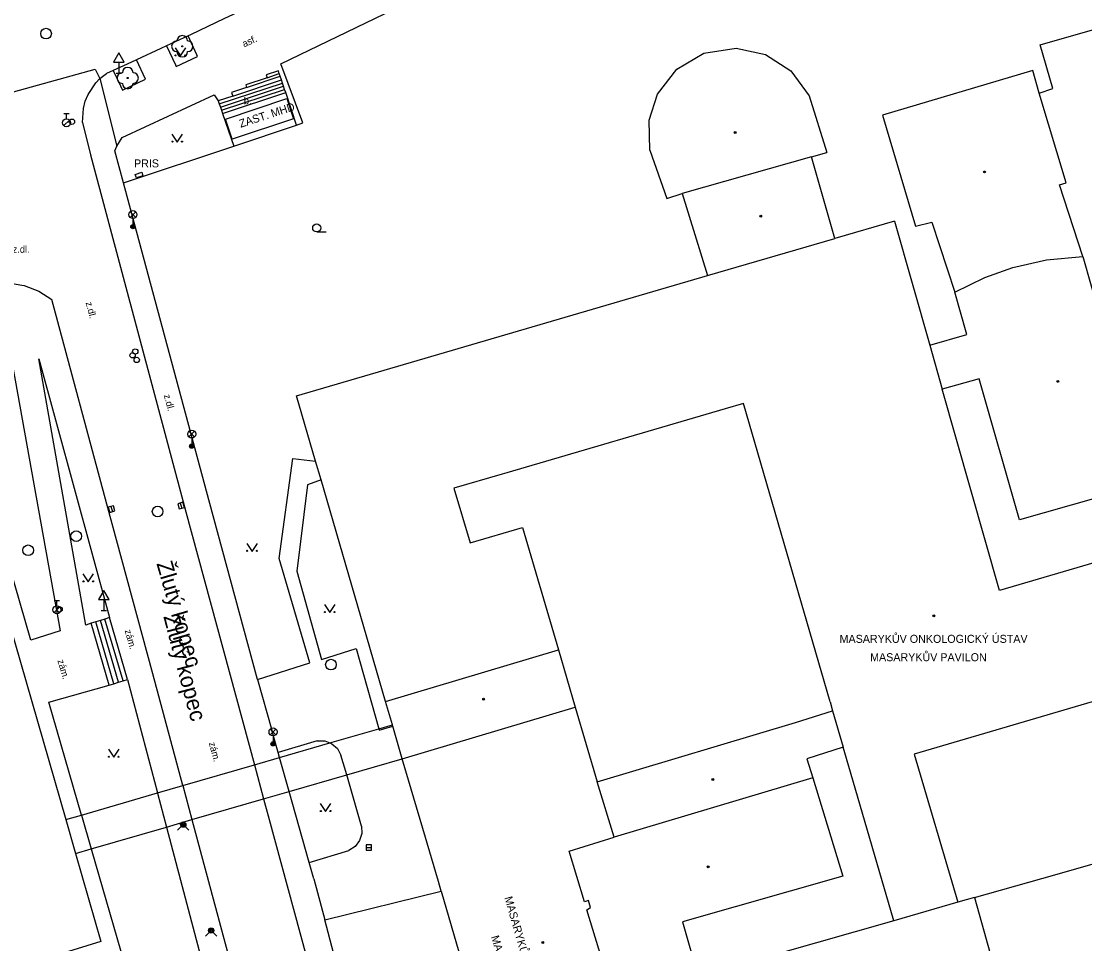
# Model space of a CAD drawing. Extents: x -600309 to -598967, y -1161267 to -1160292.
# Drawn here: x -599615.6 to -599515.9, y -1160662.5 to -1160576.1 of the extents above; entities that cross this region are included whole.
import ezdxf

# ---------------------------------------------------------------- set-up
doc = ezdxf.new("R2010")
doc.units = 0
for name, color, linetype in [('Level 10', 7, 'Continuous'), ('Level 11', 7, 'Continuous'), ('Level 22', 7, 'Continuous'), ('Level 24', 7, 'Continuous'), ('Level 27', 7, 'Continuous'), ('Level 28', 7, 'Continuous'), ('Level 31', 7, 'Continuous'), ('Level 33', 7, 'Continuous'), ('Level 34', 7, 'Continuous'), ('Level 36', 7, 'Continuous'), ('Level 39', 7, 'Continuous'), ('Level 40', 7, 'Continuous'), ('Level 41', 7, 'Continuous'), ('Level 49', 7, 'Continuous'), ('Level 5', 7, 'Continuous'), ('Level 50', 7, 'Continuous'), ('Level 7', 7, 'Continuous'), ('Level 8', 7, 'Continuous')]:
    doc.layers.add(name, color=color, linetype=linetype)

msp = doc.modelspace()

# ---------------------------------------------------------------- linework, layer by layer
at = {"layer": 'Level 10'}
for points in [[(-599592.48, -1160574.07), (-599594.57, -1160574.9699), (-599596.53, -1160575.87), (-599599.7, -1160577.4)], [(-599599.7, -1160577.4), (-599599.94, -1160577.51), (-599601.95, -1160578.44), (-599602.5, -1160578.7)], [(-599602.5, -1160578.7), (-599604.78, -1160579.75), (-599605.63, -1160580.14)], [(-599605.63, -1160580.14), (-599606.96, -1160580.75), (-599607.57, -1160581.02)], [(-599609.81, -1160585.63), (-599609.74, -1160584.29), (-599609.59, -1160583.61), (-599609.3, -1160582.98), (-599608.58, -1160581.9099), (-599608.19, -1160581.51)], [(-599608.19, -1160581.51), (-599607.57, -1160581.02)], [(-599609.81, -1160585.63), (-599609.09, -1160588.64), (-599600.15, -1160622.08), (-599593.7199, -1160645.78)], [(-599618.17, -1160600.67), (-599616.7199, -1160600.64), (-599615.51, -1160600.85), (-599615.29, -1160600.89), (-599613.93, -1160601.42), (-599612.7, -1160602.19)], [(-599600.42, -1160647.7199), (-599603.23, -1160637.24), (-599607.56, -1160621.36), (-599612.7, -1160602.19)], [(-599593.7199, -1160645.78), (-599592.86, -1160648.96)], [(-599600.42, -1160647.7199), (-599599.57, -1160650.9099)], [(-599592.86, -1160648.96), (-599592.86, -1160648.9699)], [(-599592.86, -1160648.9699), (-599592.43, -1160650.55), (-599588.78, -1160664)], [(-599599.57, -1160650.9099), (-599596.25, -1160663.31)]]:
    msp.add_lwpolyline(points, dxfattribs=at)
at = {"layer": 'Level 11'}
for points in [[(-599520.2, -1160582.86), (-599518.94, -1160582.42), (-599520.12, -1160578.33), (-599494.5, -1160570.96), (-599491.03, -1160583.15), (-599492.01, -1160583.45), (-599490.67, -1160588.21), (-599490.19, -1160588.1), (-599489.46, -1160590.62), (-599488.03, -1160590.21), (-599486.41, -1160595.8), (-599488.78, -1160596.49), (-599487.85, -1160599.68), (-599510.48, -1160606.19), (-599511.31, -1160603.15), (-599514, -1160603.92), (-599514.12, -1160603.54), (-599514.57, -1160603.67)], [(-599601.95, -1160578.44), (-599601.1277, -1160580.2031), (-599601.05, -1160580.37), (-599599.04, -1160579.44), (-599599.1191, -1160579.2699), (-599599.94, -1160577.51)], [(-599622.85, -1160584.54), (-599608.63, -1160580.61), (-599608.19, -1160581.51)], [(-599606.96, -1160580.75), (-599606.28, -1160582.1809), (-599606.09, -1160582.58), (-599603.92, -1160581.56), (-599604.78, -1160579.75)], [(-599608.19, -1160581.51), (-599606.6, -1160587.83)], [(-599595.75, -1160583.14), (-599591.19, -1160581.63)], [(-599592.54, -1160581.42), (-599594.54, -1160582.08), (-599594.45, -1160582.33)], [(-599594.45, -1160582.33), (-599591.31, -1160581.28)], [(-599591.39, -1160581.03), (-599591.4699, -1160580.79), (-599592.63, -1160581.14), (-599592.54, -1160581.42)], [(-599592.54, -1160581.42), (-599591.39, -1160581.03)], [(-599591.31, -1160581.28), (-599591.39, -1160581.03)], [(-599591.19, -1160581.63), (-599591.31, -1160581.28)], [(-599591.09, -1160581.92), (-599591.19, -1160581.63)], [(-599597.01, -1160583.88), (-599591.09, -1160581.92)], [(-599596.9099, -1160584.18), (-599590.99, -1160582.21)], [(-599596.81, -1160584.4699), (-599590.89, -1160582.51)], [(-599594.45, -1160582.33), (-599595.87, -1160582.8), (-599595.75, -1160583.14)], [(-599590.99, -1160582.21), (-599591.09, -1160581.92)], [(-599590.89, -1160582.51), (-599590.99, -1160582.21)], [(-599590.79, -1160582.81), (-599590.89, -1160582.51)], [(-599606.6, -1160587.83), (-599606.11, -1160587.03), (-599597.5, -1160583.01), (-599597.36, -1160583.22), (-599597.11, -1160583.59)], [(-599595.75, -1160583.14), (-599597.11, -1160583.59)], [(-599597.11, -1160583.59), (-599597.01, -1160583.88)], [(-599596.7, -1160584.77), (-599590.79, -1160582.81)], [(-599596.43, -1160585.3), (-599590.68, -1160583.38), (-599590.05, -1160585.28), (-599595.79, -1160587.19), (-599596.43, -1160585.3)], [(-599589.77, -1160585.85), (-599590.79, -1160582.81)], [(-599597.01, -1160583.88), (-599596.9099, -1160584.18)], [(-599596.9099, -1160584.18), (-599596.81, -1160584.4699)], [(-599596.81, -1160584.4699), (-599596.7, -1160584.77)], [(-599596.7, -1160584.77), (-599595.6599, -1160587.82)], [(-599605.9699, -1160591.28), (-599606.79, -1160588.28), (-599606.6, -1160587.83)], [(-599618.17, -1160600.67), (-599617.5, -1160602.1), (-599611.9099, -1160633.24), (-599614.6599, -1160634.09), (-599622.28, -1160607.79)], [(-599613.92, -1160607.74), (-599607.31, -1160631.99)], [(-599609.01, -1160632.52), (-599609.51, -1160632.68), (-599613.92, -1160607.74)], [(-599593.43, -1160637.79), (-599588.53, -1160636.2199), (-599591.39, -1160626.44), (-599590.12, -1160617.08), (-599588, -1160617.33)], [(-599587.48, -1160619.09), (-599588.74, -1160619.54), (-599589.76, -1160627.64), (-599587.43, -1160635.9), (-599584.2, -1160634.89), (-599582.07, -1160642.4)], [(-599608.58, -1160632.39), (-599609.01, -1160632.52)], [(-599608.15, -1160632.25), (-599608.58, -1160632.39)], [(-599606.89, -1160638.18), (-599608.58, -1160632.39)], [(-599607.7199, -1160632.12), (-599608.15, -1160632.25)], [(-599606.46, -1160638.04), (-599608.15, -1160632.25)], [(-599607.31, -1160631.99), (-599607.7199, -1160632.12)], [(-599606.03, -1160637.9099), (-599607.7199, -1160632.12)], [(-599605.62, -1160637.78), (-599607.31, -1160631.99)], [(-599607.32, -1160638.31), (-599609.01, -1160632.52)], [(-599609.92, -1160650.48), (-599612.9699, -1160639.92), (-599607.32, -1160638.31)], [(-599607.32, -1160638.31), (-599606.89, -1160638.18)], [(-599606.89, -1160638.18), (-599606.46, -1160638.04)], [(-599606.46, -1160638.04), (-599606.03, -1160637.9099)], [(-599606.03, -1160637.9099), (-599605.62, -1160637.78)], [(-599605.62, -1160637.78), (-599602.81, -1160648.4099)], [(-599586.6599, -1160643.73), (-599582.07, -1160642.4)], [(-599582.07, -1160642.4), (-599580.8, -1160642.03)], [(-599582.07, -1160642.4), (-599582.03, -1160642.54), (-599580.76, -1160642.1599)], [(-599587.84, -1160643.53), (-599591.49, -1160644.62)], [(-599591.36, -1160645.09), (-599586.6599, -1160643.73)], [(-599587.84, -1160643.53), (-599587.14, -1160643.54), (-599586.6599, -1160643.73)], [(-599586.6599, -1160643.73), (-599586.48, -1160643.8), (-599585.95, -1160644.26), (-599585.62, -1160644.88)], [(-599593.7199, -1160645.78), (-599591.36, -1160645.09)], [(-599585.08, -1160646.71), (-599585.62, -1160644.88)], [(-599585.08, -1160646.71), (-599579.88, -1160645.2)], [(-599600.42, -1160647.7199), (-599593.7199, -1160645.78)], [(-599590.4699, -1160648.27), (-599585.08, -1160646.71)], [(-599583.68, -1160651.51), (-599585.08, -1160646.71)], [(-599602.81, -1160648.4099), (-599600.42, -1160647.7199)], [(-599592.86, -1160648.96), (-599590.4699, -1160648.27)], [(-599609.92, -1160650.48), (-599602.81, -1160648.4099)], [(-599602.81, -1160648.4099), (-599602.81, -1160648.42)], [(-599602.81, -1160648.42), (-599601.96, -1160651.6)], [(-599599.57, -1160650.9099), (-599592.86, -1160648.96)], [(-599611.4, -1160650.9099), (-599609.92, -1160650.48)], [(-599609.92, -1160650.48), (-599609.01, -1160653.65)], [(-599601.96, -1160651.6), (-599599.57, -1160650.9099)], [(-599609.01, -1160653.65), (-599601.96, -1160651.6)], [(-599601.96, -1160651.6), (-599601.96, -1160651.61)], [(-599601.96, -1160651.61), (-599598.9, -1160663.19)], [(-599583.68, -1160651.51), (-599583.67, -1160652.2), (-599583.89, -1160652.86), (-599584.3, -1160653.4099), (-599584.88, -1160653.79)], [(-599609.01, -1160653.65), (-599606.19, -1160663.36), (-599613.13, -1160665.43), (-599613.06, -1160666.23)], [(-599610.49, -1160654.08), (-599609.01, -1160653.65)], [(-599588.6, -1160654.9099), (-599584.88, -1160653.79)], [(-599587.14, -1160660.29), (-599576.2199, -1160657.61)]]:
    msp.add_lwpolyline(points, dxfattribs=at)
at = {"layer": 'Level 22'}
for centre in [(-599600.48, -1160578.48), (-599605.59, -1160581.45)]:
    msp.add_circle(centre, 0.05, dxfattribs=at)
for centre, start, end in [((-599600.48, -1160577.98), 0, 180), ((-599600.98, -1160578.48), 90, 270), ((-599599.98, -1160578.48), 270, 90), ((-599600.48, -1160578.98), 180, 0), ((-599605.59, -1160580.95), 0, 180), ((-599606.09, -1160581.45), 90, 270), ((-599605.09, -1160581.45), 270, 90), ((-599605.59, -1160581.95), 180, 0)]:
    msp.add_arc(centre, 0.5, start, end, dxfattribs=at)
at = {"layer": 'Level 24'}
for points in [[(-599604.89, -1160590.49), (-599604.28, -1160590.27)], [(-599604.78, -1160590.81), (-599604.89, -1160590.49)], [(-599604.17, -1160590.6), (-599604.78, -1160590.81)], [(-599604.28, -1160590.27), (-599604.17, -1160590.6)]]:
    msp.add_lwpolyline(points, dxfattribs=at)
at = {"layer": 'Level 27'}
for p, q in [((-599600.6615, -1160621.2605), (-599600.5185, -1160621.7395)), ((-599607.1715, -1160621.5805), (-599607.0285, -1160622.0595)), ((-599583.25, -1160653.51), (-599582.75, -1160653.51))]:
    msp.add_line(p, q, dxfattribs=at)
for points in [[(-599607.4111, -1160621.652), (-599607.268, -1160622.1311), (-599606.7889, -1160621.988), (-599606.932, -1160621.5089)], [(-599600.9011, -1160621.332), (-599600.758, -1160621.8111), (-599600.2789, -1160621.668), (-599600.422, -1160621.1889)], [(-599583.25, -1160653.76), (-599582.75, -1160653.76), (-599582.75, -1160653.26), (-599583.25, -1160653.26)]]:
    msp.add_lwpolyline(points, close=True, dxfattribs=at)
for centre in [(-599613.24, -1160577.29), (-599602.79, -1160622.05), (-599610.4099, -1160624.36), (-599614.9099, -1160625.68), (-599586.55, -1160636.39)]:
    msp.add_circle(centre, 0.5, dxfattribs=at)
at = {"layer": 'Level 28'}
for p, q in [((-599611.578, -1160585.912), (-599611.048, -1160585.382)), ((-599611.57, -1160584.765), (-599611.07, -1160584.765)), ((-599611.32, -1160585.265), (-599611.32, -1160584.765)), ((-599612.4699, -1160630.375), (-599611.9699, -1160630.375)), ((-599612.2199, -1160630.875), (-599612.2199, -1160630.375)), ((-599612.4779, -1160631.522), (-599611.9479, -1160630.992))]:
    msp.add_line(p, q, dxfattribs=at)
for centre, radius in [((-599611.32, -1160585.64), 0.375), ((-599610.81, -1160585.54), 0.25), ((-599605.13, -1160607.42), 0.25), ((-599604.88, -1160607.06), 0.25), ((-599604.75, -1160607.85), 0.25), ((-599612.2199, -1160631.25), 0.375), ((-599611.9699, -1160631.2199), 0.25)]:
    msp.add_circle(centre, radius, dxfattribs=at)
at = {"layer": 'Level 31'}
for points in [[(-599600.92, -1160651.9), (-599600.39, -1160651.37), (-599599.86, -1160651.9)], [(-599598.3, -1160661.82), (-599597.77, -1160661.29), (-599597.24, -1160661.82)]]:
    msp.add_lwpolyline(points, dxfattribs=at)
for centre, radius in [((-599600.39, -1160651.37), 0.25), ((-599600.39, -1160651.37), 0.18), ((-599600.39, -1160651.37), 0.11), ((-599597.77, -1160661.29), 0.25), ((-599597.77, -1160661.29), 0.18), ((-599597.77, -1160661.29), 0.11)]:
    msp.add_circle(centre, radius, dxfattribs=at)
at = {"layer": 'Level 33'}
for p, q in [((-599605.365, -1160594.51), (-599604.835, -1160593.98)), ((-599605.365, -1160593.98), (-599604.835, -1160594.51)), ((-599605.1, -1160594.62), (-599605.1, -1160595.37)), ((-599599.855, -1160615.07), (-599599.325, -1160614.54)), ((-599599.855, -1160614.54), (-599599.325, -1160615.07)), ((-599599.59, -1160615.18), (-599599.59, -1160615.93)), ((-599592.245, -1160642.95), (-599591.715, -1160642.42)), ((-599592.245, -1160642.42), (-599591.715, -1160642.95)), ((-599591.98, -1160643.06), (-599591.98, -1160643.81))]:
    msp.add_line(p, q, dxfattribs=at)
for centre, radius in [((-599605.1, -1160594.245), 0.375), ((-599605.1, -1160595.37), 0.2), ((-599605.1, -1160595.37), 0.1445), ((-599605.1, -1160595.37), 0.0876), ((-599599.59, -1160614.805), 0.375), ((-599599.59, -1160615.93), 0.2), ((-599599.59, -1160615.93), 0.1445), ((-599599.59, -1160615.93), 0.0876), ((-599591.98, -1160642.685), 0.375), ((-599591.98, -1160643.81), 0.2), ((-599591.98, -1160643.81), 0.1445), ((-599591.98, -1160643.81), 0.0876)]:
    msp.add_circle(centre, radius, dxfattribs=at)
at = {"layer": 'Level 34'}
for p, q in [((-599606.42, -1160579.962), (-599606.42, -1160580.98)), ((-599606.67, -1160580.98), (-599606.17, -1160580.98)), ((-599607.84, -1160630.302), (-599607.84, -1160631.32)), ((-599608.09, -1160631.32), (-599607.59, -1160631.32))]:
    msp.add_line(p, q, dxfattribs=at)
for points in [[(-599606.92, -1160579.962), (-599605.92, -1160579.962), (-599606.42, -1160579.096)], [(-599608.34, -1160630.302), (-599607.34, -1160630.302), (-599607.84, -1160629.436)]]:
    msp.add_lwpolyline(points, close=True, dxfattribs=at)
at = {"layer": 'Level 36'}
msp.add_line((-599587.89, -1160595.865), (-599587.015, -1160595.865), dxfattribs=at)
for points in [[(-599601.16, -1160578.63), (-599600.66, -1160579.38), (-599600.16, -1160578.63)], [(-599601.45, -1160586.7), (-599600.95, -1160587.45), (-599600.45, -1160586.7)], [(-599594.44, -1160625.03), (-599593.94, -1160625.78), (-599593.44, -1160625.03)], [(-599609.78, -1160627.89), (-599609.28, -1160628.64), (-599608.78, -1160627.89)], [(-599587.17, -1160630.77), (-599586.67, -1160631.52), (-599586.17, -1160630.77)], [(-599607.4, -1160644.32), (-599606.9, -1160645.07), (-599606.4, -1160644.32)], [(-599587.55, -1160649.4), (-599587.05, -1160650.15), (-599586.55, -1160649.4)]]:
    msp.add_lwpolyline(points, dxfattribs=at)
for centre, radius in [((-599601.1102, -1160579.3298), 0.05), ((-599600.2108, -1160579.3298), 0.05), ((-599601.4002, -1160587.3998), 0.05), ((-599600.5008, -1160587.3998), 0.05), ((-599587.8901, -1160595.4899), 0.375), ((-599594.3902, -1160625.7298), 0.05), ((-599593.4908, -1160625.7298), 0.05), ((-599609.7302, -1160628.5898), 0.05), ((-599608.8308, -1160628.5898), 0.05), ((-599587.1202, -1160631.4698), 0.05), ((-599586.2208, -1160631.4698), 0.05), ((-599607.3502, -1160645.0198), 0.05), ((-599606.4508, -1160645.0198), 0.05), ((-599587.5002, -1160650.0998), 0.05), ((-599586.6008, -1160650.0998), 0.05)]:
    msp.add_circle(centre, radius, dxfattribs=at)
at = {"layer": 'Level 39'}
for centre, radius in [((-599548.68, -1160586.55), 0.09), ((-599548.68, -1160586.55), 0.0398), ((-599525.34, -1160590.25), 0.09), ((-599525.34, -1160590.25), 0.0398), ((-599546.3, -1160594.4), 0.09), ((-599546.3, -1160594.4), 0.0398), ((-599518.4699, -1160609.86), 0.09), ((-599518.4699, -1160609.86), 0.0398), ((-599530.08, -1160631.83), 0.09), ((-599530.08, -1160631.83), 0.0398), ((-599572.25, -1160639.62), 0.09), ((-599572.25, -1160639.62), 0.0398), ((-599550.79, -1160647.14), 0.09), ((-599550.79, -1160647.14), 0.0398), ((-599551.23, -1160655.33), 0.09), ((-599551.23, -1160655.33), 0.0398), ((-599566.7199, -1160662.4099), 0.09), ((-599566.7199, -1160662.4099), 0.0398)]:
    msp.add_circle(centre, radius, dxfattribs=at)
at = {"layer": 'Level 5'}
for points in [[(-599551.62, -1160579.11), (-599548.61, -1160578.64)], [(-599548.61, -1160578.64), (-599545.85, -1160579.24)], [(-599554.15, -1160580.61), (-599551.62, -1160579.11)], [(-599545.85, -1160579.24), (-599543.48, -1160580.77)], [(-599555.98, -1160582.9699), (-599554.15, -1160580.61)], [(-599543.48, -1160580.77), (-599541.75, -1160583.12)], [(-599520.82, -1160580.76), (-599534.88, -1160584.93)], [(-599517.7, -1160591.27), (-599520.2, -1160582.86), (-599520.82, -1160580.76)], [(-599556.75, -1160585.4099), (-599555.98, -1160582.9699)], [(-599541.75, -1160583.12), (-599540.11, -1160588.43)], [(-599556.67, -1160588.2), (-599556.75, -1160585.4099)], [(-599534.88, -1160584.93), (-599531.8, -1160595.31)], [(-599556.67, -1160588.2), (-599555.09, -1160592.74)], [(-599541.54, -1160588.84), (-599540.11, -1160588.43)], [(-599541.54, -1160588.84), (-599553.67, -1160592.25)], [(-599539.35, -1160596.4699), (-599541.54, -1160588.84)], [(-599518.3, -1160591.45), (-599517.7, -1160591.27)], [(-599516.13, -1160598.17), (-599518.3, -1160591.45)], [(-599555.09, -1160592.74), (-599553.67, -1160592.25)], [(-599553.67, -1160592.25), (-599551.29, -1160599.94)], [(-599533.77, -1160594.85), (-599539.35, -1160596.4699)], [(-599533.77, -1160594.85), (-599530.4699, -1160606.4699)], [(-599531.8, -1160595.31), (-599530.28, -1160594.96)], [(-599530.28, -1160594.96), (-599528.11, -1160601.51)], [(-599551.29, -1160599.94), (-599539.35, -1160596.4699)], [(-599522.69, -1160599.21), (-599519.54, -1160598.49)], [(-599519.54, -1160598.49), (-599516.13, -1160598.17)], [(-599516.13, -1160598.17), (-599514.57, -1160603.67), (-599510.08, -1160619.44)], [(-599525.32, -1160600.14), (-599522.69, -1160599.21)], [(-599589.78, -1160611.21), (-599551.29, -1160599.94)], [(-599528.11, -1160601.51), (-599525.32, -1160600.14)], [(-599526.99, -1160605.48), (-599528.11, -1160601.51)], [(-599530.4699, -1160606.4699), (-599526.99, -1160605.48)], [(-599530.4699, -1160606.4699), (-599529.3, -1160610.6)], [(-599525.82, -1160609.61), (-599529.3, -1160610.6)], [(-599522.06, -1160622.84), (-599525.82, -1160609.61)], [(-599588, -1160617.33), (-599589.78, -1160611.21)], [(-599523.94, -1160629.45), (-599529.3, -1160610.6)], [(-599622.49, -1160612.42), (-599611.4, -1160650.9099)], [(-599549.64, -1160612.42), (-599570.09, -1160618.42)], [(-599547.92, -1160611.92), (-599549.64, -1160612.42)], [(-599539.8, -1160639.89), (-599547.92, -1160611.92)], [(-599587.48, -1160619.09), (-599588, -1160617.33)], [(-599570.09, -1160618.42), (-599570.5, -1160618.54)], [(-599581.44, -1160639.84), (-599587.48, -1160619.09)], [(-599570.5, -1160618.54), (-599575.05, -1160619.86)], [(-599510.08, -1160619.44), (-599522.06, -1160622.84)], [(-599575.05, -1160619.86), (-599573.52, -1160624.98)], [(-599492.29, -1160620.17), (-599523.94, -1160629.45)], [(-599573.52, -1160624.98), (-599568.61, -1160623.54)], [(-599568.61, -1160623.54), (-599565.25, -1160635)], [(-599486.98, -1160631.57), (-599531.9099, -1160644.78)], [(-599581.44, -1160639.84), (-599565.25, -1160635)], [(-599565.25, -1160635), (-599563.68, -1160640.36)], [(-599580.8, -1160642.03), (-599581.44, -1160639.84)], [(-599579.88, -1160645.2), (-599563.68, -1160640.36)], [(-599563.68, -1160640.36), (-599561.63, -1160647.36)], [(-599539.8, -1160639.89), (-599539.56, -1160640.7199)], [(-599543.03, -1160641.81), (-599539.56, -1160640.7199)], [(-599539.56, -1160640.7199), (-599538.57, -1160644.13)], [(-599580.76, -1160642.1599), (-599580.8, -1160642.03)], [(-599579.88, -1160645.2), (-599580.76, -1160642.1599)], [(-599561.63, -1160647.36), (-599543.03, -1160641.81)], [(-599538.57, -1160644.13), (-599541.98, -1160645.2)], [(-599537.89, -1160646.4699), (-599538.57, -1160644.13)], [(-599577.94, -1160651.74), (-599579.88, -1160645.2)], [(-599541.98, -1160645.2), (-599541.43, -1160646.99)], [(-599531.9099, -1160644.78), (-599527.83, -1160658.63)], [(-599560.03, -1160652.54), (-599561.63, -1160647.36)], [(-599541.43, -1160646.99), (-599560.03, -1160652.54)], [(-599541.43, -1160646.99), (-599538.59, -1160656.19)], [(-599533.84, -1160660.38), (-599537.89, -1160646.4699)], [(-599611.4, -1160650.9099), (-599610.49, -1160654.08)], [(-599576.48, -1160656.71), (-599577.94, -1160651.74)], [(-599564.23, -1160653.86), (-599560.03, -1160652.54)], [(-599519.98, -1160656.4099), (-599508.49, -1160653.14)], [(-599610.49, -1160654.08), (-599608.11, -1160662.32)], [(-599562.8, -1160658.61), (-599564.23, -1160653.86)], [(-599538.59, -1160656.19), (-599553.63, -1160660.48)], [(-599576.2199, -1160657.61), (-599576.48, -1160656.71)], [(-599526.28, -1160658.21), (-599519.98, -1160656.4099)], [(-599576.2199, -1160657.61), (-599567.8, -1160686.54)], [(-599526.28, -1160658.21), (-599527.83, -1160658.63)], [(-599526.28, -1160658.21), (-599522.03, -1160673.37)], [(-599562.43, -1160658.49), (-599562.8, -1160658.61)], [(-599562.57, -1160659.36), (-599562.23, -1160659.14)], [(-599560, -1160667.85), (-599562.57, -1160659.36)], [(-599562.23, -1160659.14), (-599562.43, -1160658.49)], [(-599527.83, -1160658.63), (-599533.84, -1160660.38)], [(-599553.63, -1160660.48), (-599552.17, -1160665.61)], [(-599533.84, -1160660.38), (-599552.17, -1160665.61)], [(-599608.11, -1160662.32), (-599615.4699, -1160664.59)]]:
    msp.add_lwpolyline(points, dxfattribs=at)
at = {"layer": 'Level 7'}
for points in [[(-599589.77, -1160585.85), (-599589.2, -1160585.6599), (-599591.24, -1160580.12), (-599571.75, -1160570.7), (-599561.56, -1160565.14), (-599548.81, -1160557.36)], [(-599595.6599, -1160587.82), (-599589.77, -1160585.85)], [(-599605.9699, -1160591.28), (-599595.6599, -1160587.82)], [(-599593.43, -1160637.79), (-599597.98, -1160620.95), (-599605.9699, -1160591.28)], [(-599591.49, -1160644.62), (-599592.08, -1160642.54)], [(-599591.36, -1160645.09), (-599591.49, -1160644.62)], [(-599590.4699, -1160648.27), (-599591.36, -1160645.09)], [(-599588.6, -1160654.9099), (-599590.4699, -1160648.27)], [(-599588.17, -1160656.45), (-599588.6, -1160654.9099)], [(-599576.78, -1160699.71), (-599579.46, -1160689.53), (-599587.14, -1160660.29)]]:
    msp.add_lwpolyline(points, dxfattribs=at)
at = {"layer": 'Level 8'}
for points in [[(-599593.43, -1160637.79), (-599592.08, -1160642.54)], [(-599588.17, -1160656.45), (-599587.14, -1160660.29)]]:
    msp.add_lwpolyline(points, dxfattribs=at)

# ---------------------------------------------------------------- texts
at = {"layer": 'Level 40'}
for s, rotation, p in [('asf.', 24, (-599594.69, -1160578.58)), ('z.dl.', 285, (-599609.54, -1160602.49)), ('z.dl.', 284.97, (-599602.2199, -1160611.1599)), ('zám.', 285.25, (-599605.88, -1160633.2)), ('zám.', 286.07, (-599612.18, -1160636.01)), ('zám.', 285.05, (-599598, -1160643.73))]:
    msp.add_text(s, height=0.65, rotation=rotation, dxfattribs=at).set_placement(p)
for s, p in [('b.', (-599594.71, -1160583.9)), ('z.dl.', (-599616.37, -1160597.82))]:
    msp.add_text(s, height=0.65, dxfattribs=at).set_placement(p)
at = {"layer": 'Level 41'}
for s, rotation, p in [('ZAST. MHD', 18, (-599595.01, -1160586.11)), ('MASARYKŮV ONKOLOGICKÝ ÚSTAV', 286, (-599570.31, -1160658.21)), ('MASARYKŮV PAVILON', 286, (-599571.56, -1160661.87))]:
    msp.add_text(s, height=0.75, rotation=rotation, dxfattribs=at).set_placement(p)
for s, p in [('PRIS', (-599605, -1160589.82)), ('MASARYKŮV ONKOLOGICKÝ ÚSTAV', (-599538.9099, -1160634.35)), ('MASARYKŮV PAVILON', (-599536.05, -1160636.07))]:
    msp.add_text(s, height=0.75, dxfattribs=at).set_placement(p)
at = {"layer": 'Level 49'}
msp.add_text('Žlutý kopec', height=1.5, rotation=286.2, dxfattribs=at).set_placement((-599602.9099, -1160626.92))
at = {"layer": 'Level 50'}
msp.add_text('Žlutý kopec', height=1.5, rotation=284.761196, dxfattribs=at).set_placement((-599602.2574, -1160631.8815))

doc.saveas('drawing.dxf')
